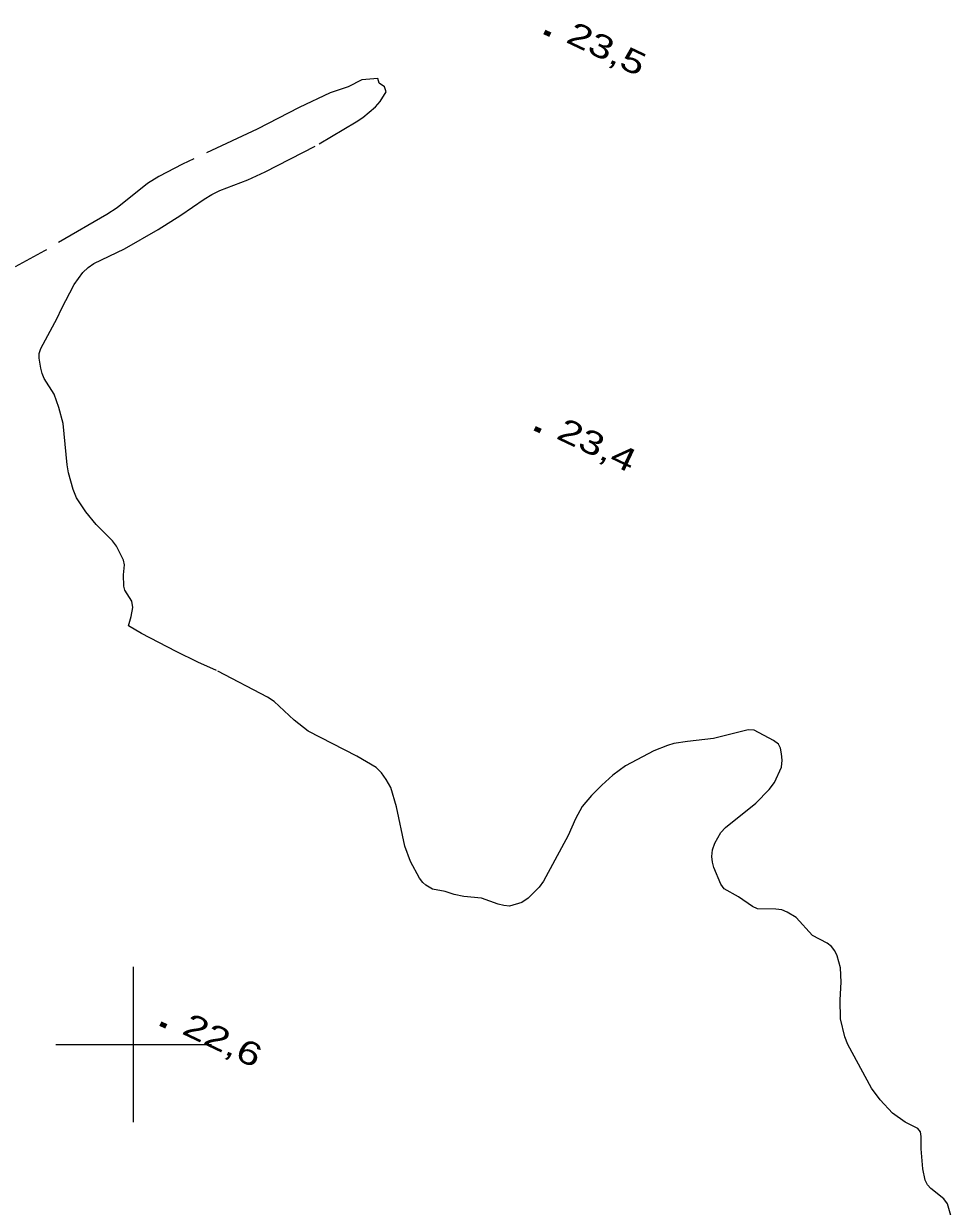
# Model space of a CAD drawing. Extents: x 356765 to 358572, y 5103174 to 5104650.
# Drawn here: x 357692.9 to 357752.5, y 5103689.6 to 5103765.6 of the extents above; entities that cross this region are included whole.
import ezdxf

# ---------------------------------------------------------------- set-up
doc = ezdxf.new("R2010")
doc.units = 0
doc.header["$LTSCALE"] = 0.6
doc.linetypes.add('LONG_DASHED', pattern=[7.5, 6, -1.5])
for name, color, linetype, lineweight in [('2', 7, 'Continuous', 13), ('3', 7, 'Continuous', 140), ('61', 7, 'Continuous', 13)]:
    doc.layers.add(name, color=color, linetype=linetype, lineweight=lineweight)

msp = doc.modelspace()

# ---------------------------------------------------------------- linework, layer by layer
at = {"layer": '2', "linetype": 'LONG_DASHED'}
for points in [[(357734.72, 5103719.34), (357734.31, 5103719.22), (357733.43, 5103718.88), (357731.6, 5103717.9), (357730.78, 5103717.3), (357730.08, 5103716.66), (357729.41, 5103716.01), (357728.82, 5103715.3), (357728.39, 5103714.5), (357727.91, 5103713.44), (357727.06, 5103711.84), (357726.33, 5103710.5), (357726.05, 5103710.11), (357725.35, 5103709.4), (357724.95, 5103709.13), (357724.16, 5103708.88), (357723.79, 5103708.93), (357723.43, 5103709.01), (357722.36, 5103709.4), (357721.22, 5103709.51), (357720.6, 5103709.63), (357720.02, 5103709.84), (357719.2, 5103709.99), (357718.78, 5103710.23), (357718.58, 5103710.42), (357718.37, 5103710.68), (357717.8, 5103711.76), (357717.42, 5103712.75), (357716.9, 5103715.28), (357716.52, 5103716.51), (357716.23, 5103717.04), (357715.93, 5103717.46), (357715.58, 5103717.8), (357714.34, 5103718.53), (357711.21, 5103720.13), (357710.32, 5103720.84), (357709.03, 5103722.04), (357708.6, 5103722.32), (357705.32, 5103724.04), (357704.12, 5103724.57), (357702.74, 5103725.26), (357700.51, 5103726.42), (357699.67, 5103726.91), (357699.85, 5103727.51), (357699.95, 5103728.08), (357699.88, 5103728.49), (357699.44, 5103729.19), (357699.38, 5103729.46), (357699.35, 5103730.18), (357699.42, 5103730.82), (357699.36, 5103731.12), (357698.91, 5103732.03), (357698.65, 5103732.36), (357697.6, 5103733.41), (357696.92, 5103734.23), (357696.32, 5103735.13), (357696.11, 5103735.66), (357695.81, 5103736.73), (357695.73, 5103737.26), (357695.47, 5103739.92), (357695.2, 5103740.94), (357694.89, 5103741.79), (357694.26, 5103742.8), (357694.13, 5103743.13), (357694.03, 5103743.47), (357693.94, 5103744.11), (357693.94, 5103744.42), (357694.04, 5103744.73), (357695.09, 5103746.68), (357695.36, 5103747.29), (357696.18, 5103748.84), (357696.73, 5103749.62), (357697.08, 5103749.94), (357697.45, 5103750.2), (357699.41, 5103751.13), (357701.58, 5103752.38), (357703.04, 5103753.3), (357704.53, 5103754.34), (357705.03, 5103754.63), (357705.55, 5103754.88), (357707.33, 5103755.57), (357708.46, 5103756.09), (357711.92, 5103757.88), (357714.29, 5103759.3), (357714.73, 5103759.59), (357715.54, 5103760.26), (357715.84, 5103760.61), (357716.23, 5103761.23), (357716.12, 5103761.54), (357715.77, 5103761.78), (357715.69, 5103762.08), (357714.67, 5103762.01), (357713.79, 5103761.55), (357712.63, 5103761.16), (357710.64, 5103760.23), (357707.94, 5103758.84), (357703.15, 5103756.59), (357701.63, 5103755.78), (357700.89, 5103755.33), (357698.94, 5103753.78), (357698.29, 5103753.34)], [(357698.29, 5103753.34), (357694.27, 5103751.01), (357692.39, 5103749.98)], [(357752.54, 5103688.86), (357752.3, 5103689.76), (357752.05, 5103690.08), (357751.23, 5103690.74), (357751, 5103690.98), (357750.85, 5103691.28), (357750.7, 5103692.01), (357750.61, 5103693.3), (357750.61, 5103694.09), (357750.55, 5103694.38), (357750.39, 5103694.59), (357749.57, 5103695.01), (357748.77, 5103695.58), (357747.97, 5103696.44), (357747.42, 5103697.2), (357745.9, 5103699.99), (357745.69, 5103700.5), (357745.41, 5103701.65), (357745.39, 5103702.87), (357745.47, 5103704), (357745.41, 5103704.93), (357745.2, 5103705.69), (357745.05, 5103706.01), (357744.84, 5103706.3), (357744.56, 5103706.5), (357743.63, 5103707.01), (357742.58, 5103708.17), (357741.99, 5103708.51), (357741.65, 5103708.65), (357741.26, 5103708.7), (357740.08, 5103708.72), (357739.76, 5103708.86), (357738.87, 5103709.49), (357737.94, 5103710.01), (357737.73, 5103710.3), (357737.29, 5103711.37), (357737.19, 5103711.72), (357737.15, 5103712.09), (357737.2, 5103712.51), (357737.34, 5103712.93), (357737.73, 5103713.63), (357738.02, 5103713.94), (357739.97, 5103715.51), (357740.83, 5103716.38), (357741.17, 5103716.84), (357741.62, 5103717.82), (357741.67, 5103718.28), (357741.63, 5103718.69), (357741.56, 5103719.05), (357741.44, 5103719.3), (357741.11, 5103719.54), (357739.88, 5103720.2), (357739.49, 5103720.22), (357737.25, 5103719.66), (357735.58, 5103719.47), (357734.72, 5103719.34)]]:
    msp.add_lwpolyline(points, dxfattribs=at)
at = {"layer": '3'}
for p, q in [((357726.4, 5103765.08), (357726.76, 5103764.91)), ((357725.78, 5103739.61), (357726.14, 5103739.44)), ((357701.73, 5103701.35), (357702.09, 5103701.18))]:
    msp.add_line(p, q, dxfattribs=at)
at = {"layer": '61'}
for p, q in [((357700, 5103695), (357700, 5103705)), ((357695, 5103700), (357705, 5103700))]:
    msp.add_line(p, q, dxfattribs=at)

# ---------------------------------------------------------------- texts
at = {"layer": '3', "width": 1.35}
for s, p in [('23,5   ', (357727.7, 5103764.45)), ('23,4   ', (357727.08, 5103738.98)), ('22,6   ', (357703.03, 5103700.72))]:
    msp.add_text(s, height=1.5, rotation=334.619, dxfattribs=at).set_placement(p)

doc.saveas('drawing.dxf')
